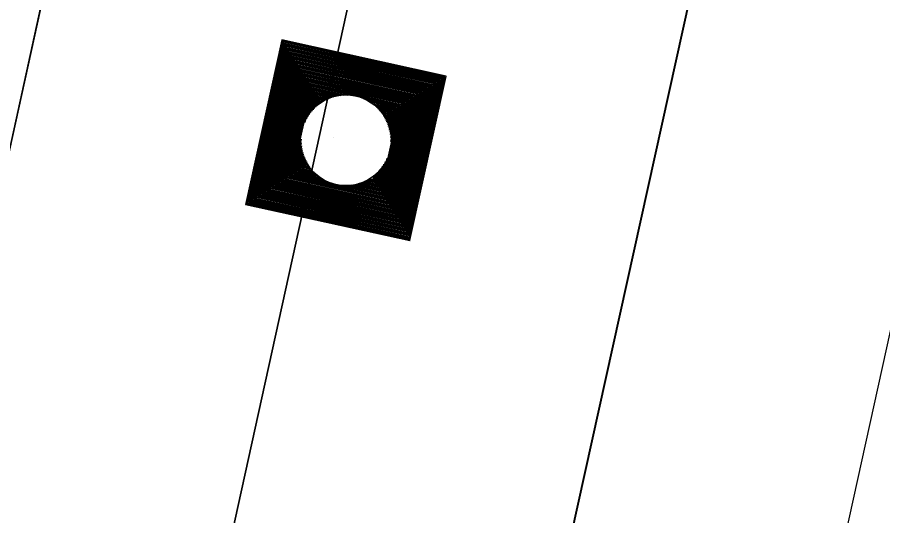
# Model space of a CAD drawing. Extents: x 14104283 to 14120882, y 8635219 to 8671666.
# Drawn here: x 14107794.78 to 14107829.42, y 8639107.58 to 8639127.53 of the extents above; entities that cross this region are included whole.
import ezdxf

# ---------------------------------------------------------------- set-up
doc = ezdxf.new("R2010")
doc.units = 0
for name, color, linetype in [('dsnCellElements', 7, 'Continuous'), ('dsnNonPlotable', 7, 'Continuous'), ('dsnPaintPlaceBrokenLineWhite', 7, 'Continuous'), ('dsnPaintPlaceEdgeLineRightWhite', 7, 'Continuous'), ('dsnShadingPaved', 7, 'Continuous'), ('dsnStdLabel', 7, 'Continuous'), ('dsnStgShadingPrevPav', 7, 'Continuous'), ('Shape', 7, 'Continuous')]:
    doc.layers.add(name, color=color, linetype=linetype)

msp = doc.modelspace()

# ---------------------------------------------------------------- linework, layer by layer
at = {"layer": 'dsnCellElements'}
msp.add_circle((14107807.932, 8639122.605), 1.815, dxfattribs=at)
at = {"layer": 'dsnNonPlotable'}
msp.add_line((14107807.416, 8639122.719), (14107807.415, 8639122.715), dxfattribs=at)
at = {"layer": 'dsnPaintPlaceBrokenLineWhite'}
msp.add_line((14107796.131, 8639073.894), (14107820.195, 8639183.436), dxfattribs=at)
at = {"layer": 'dsnPaintPlaceEdgeLineRightWhite'}
msp.add_line((14107808.475, 8639186.011), (14107781.673, 8639064.009), dxfattribs=at)
at = {"layer": 'dsnShadingPaved'}
for p, q in [((14107784.411, 8639076.469), (14107808.475, 8639186.011)), ((14107820.195, 8639183.436), (14107796.131, 8639073.894))]:
    msp.add_line(p, q, dxfattribs=at)
at = {"layer": 'dsnStdLabel'}
for points in [[(14107810.495, 8639118.589), (14107811.948, 8639125.168), (14107805.369, 8639126.621), (14107803.915, 8639120.042), (14107810.495, 8639118.589)], [(14107810.492, 8639118.589), (14107811.944, 8639125.166), (14107805.371, 8639126.617), (14107803.92, 8639120.045), (14107810.496, 8639118.592)], [(14107810.488, 8639118.59), (14107811.94, 8639125.163), (14107805.374, 8639126.613), (14107803.924, 8639120.047), (14107810.497, 8639118.596)], [(14107810.485, 8639118.747), (14107811.896, 8639125.135), (14107805.402, 8639126.57), (14107803.967, 8639120.075), (14107810.504, 8639118.631)], [(14107810.458, 8639118.79), (14107811.853, 8639125.108), (14107805.429, 8639126.526), (14107804.011, 8639120.103), (14107810.512, 8639118.667)], [(14107810.43, 8639118.833), (14107811.81, 8639125.08), (14107805.457, 8639126.483), (14107804.054, 8639120.13), (14107810.52, 8639118.702)], [(14107810.403, 8639118.877), (14107811.767, 8639125.052), (14107805.485, 8639126.44), (14107804.097, 8639120.158), (14107810.485, 8639118.747)], [(14107810.375, 8639118.92), (14107811.723, 8639125.025), (14107805.512, 8639126.396), (14107804.141, 8639120.185), (14107810.458, 8639118.79)], [(14107810.347, 8639118.963), (14107811.68, 8639124.997), (14107805.54, 8639126.353), (14107804.184, 8639120.213), (14107810.43, 8639118.833)], [(14107810.32, 8639119.007), (14107811.637, 8639124.969), (14107805.567, 8639126.31), (14107804.227, 8639120.241), (14107810.403, 8639118.877)], [(14107810.292, 8639119.05), (14107811.593, 8639124.942), (14107805.595, 8639126.267), (14107804.27, 8639120.268), (14107810.375, 8639118.92)], [(14107810.265, 8639119.093), (14107811.55, 8639124.914), (14107805.623, 8639126.223), (14107804.314, 8639120.296), (14107810.347, 8639118.963)], [(14107810.237, 8639119.136), (14107811.507, 8639124.887), (14107805.65, 8639126.18), (14107804.357, 8639120.324), (14107810.32, 8639119.007)], [(14107810.209, 8639119.18), (14107811.464, 8639124.859), (14107805.678, 8639126.137), (14107804.4, 8639120.351), (14107810.292, 8639119.05)], [(14107810.182, 8639119.223), (14107811.42, 8639124.831), (14107805.706, 8639126.094), (14107804.443, 8639120.379), (14107810.265, 8639119.093)], [(14107810.154, 8639119.266), (14107811.377, 8639124.804), (14107805.733, 8639126.05), (14107804.487, 8639120.406), (14107810.237, 8639119.136)], [(14107810.126, 8639119.31), (14107811.334, 8639124.776), (14107805.761, 8639126.007), (14107804.53, 8639120.434), (14107810.209, 8639119.18)], [(14107810.099, 8639119.353), (14107811.29, 8639124.749), (14107805.788, 8639125.964), (14107804.573, 8639120.462), (14107810.182, 8639119.223)], [(14107810.071, 8639119.396), (14107811.247, 8639124.721), (14107805.816, 8639125.92), (14107804.617, 8639120.489), (14107810.154, 8639119.266)], [(14107810.044, 8639119.439), (14107811.204, 8639124.693), (14107805.844, 8639125.877), (14107804.66, 8639120.517), (14107810.126, 8639119.31)], [(14107810.016, 8639119.483), (14107811.161, 8639124.666), (14107805.871, 8639125.834), (14107804.703, 8639120.544), (14107810.099, 8639119.353)], [(14107809.988, 8639119.526), (14107811.117, 8639124.638), (14107805.899, 8639125.791), (14107804.746, 8639120.572), (14107810.071, 8639119.396)], [(14107809.961, 8639119.569), (14107811.074, 8639124.61), (14107805.927, 8639125.747), (14107804.79, 8639120.6), (14107810.044, 8639119.439)], [(14107809.933, 8639119.612), (14107811.031, 8639124.583), (14107805.954, 8639125.704), (14107804.833, 8639120.627), (14107810.016, 8639119.483)], [(14107809.905, 8639119.656), (14107810.988, 8639124.555), (14107805.982, 8639125.661), (14107804.876, 8639120.655), (14107809.988, 8639119.526)], [(14107809.878, 8639119.699), (14107810.944, 8639124.528), (14107806.009, 8639125.617), (14107804.919, 8639120.683), (14107809.961, 8639119.569)], [(14107809.85, 8639119.742), (14107810.901, 8639124.5), (14107806.037, 8639125.574), (14107804.963, 8639120.71), (14107809.933, 8639119.612)], [(14107809.823, 8639119.786), (14107810.858, 8639124.472), (14107806.065, 8639125.531), (14107805.006, 8639120.738), (14107809.905, 8639119.656)], [(14107809.795, 8639119.829), (14107810.814, 8639124.445), (14107806.092, 8639125.488), (14107805.049, 8639120.765), (14107809.878, 8639119.699)], [(14107809.767, 8639119.872), (14107810.771, 8639124.417), (14107806.12, 8639125.444), (14107805.093, 8639120.793), (14107809.85, 8639119.742)], [(14107809.74, 8639119.915), (14107810.728, 8639124.389), (14107806.147, 8639125.401), (14107805.136, 8639120.821), (14107809.823, 8639119.786)], [(14107809.712, 8639119.959), (14107810.685, 8639124.362), (14107806.175, 8639125.358), (14107805.179, 8639120.848), (14107809.795, 8639119.829)], [(14107809.685, 8639120.002), (14107810.641, 8639124.334), (14107806.203, 8639125.315), (14107805.222, 8639120.876), (14107809.767, 8639119.872)], [(14107809.657, 8639120.045), (14107810.598, 8639124.307), (14107806.23, 8639125.271), (14107805.266, 8639120.904), (14107809.74, 8639119.915)], [(14107809.629, 8639120.088), (14107810.555, 8639124.279), (14107806.258, 8639125.228), (14107805.309, 8639120.931), (14107809.712, 8639119.959)], [(14107809.602, 8639120.132), (14107810.512, 8639124.251), (14107806.286, 8639125.185), (14107805.352, 8639120.959), (14107809.685, 8639120.002)], [(14107809.574, 8639120.175), (14107810.468, 8639124.224), (14107806.313, 8639125.141), (14107805.395, 8639120.986), (14107809.657, 8639120.045)], [(14107809.546, 8639120.218), (14107810.425, 8639124.196), (14107806.341, 8639125.098), (14107805.439, 8639121.014), (14107809.629, 8639120.088)], [(14107809.519, 8639120.262), (14107810.382, 8639124.169), (14107806.368, 8639125.055), (14107805.482, 8639121.042), (14107809.602, 8639120.132)], [(14107809.491, 8639120.305), (14107810.338, 8639124.141), (14107806.396, 8639125.012), (14107805.525, 8639121.069), (14107809.574, 8639120.175)], [(14107809.464, 8639120.348), (14107810.295, 8639124.113), (14107806.424, 8639124.968), (14107805.569, 8639121.097), (14107809.546, 8639120.218)], [(14107809.436, 8639120.391), (14107810.252, 8639124.086), (14107806.451, 8639124.925), (14107805.612, 8639121.124), (14107809.519, 8639120.262)], [(14107809.408, 8639120.435), (14107810.209, 8639124.058), (14107806.479, 8639124.882), (14107805.655, 8639121.152), (14107809.491, 8639120.305)], [(14107809.381, 8639120.478), (14107810.165, 8639124.03), (14107806.506, 8639124.839), (14107805.698, 8639121.18), (14107809.464, 8639120.348)], [(14107809.353, 8639120.521), (14107810.122, 8639124.003), (14107806.534, 8639124.795), (14107805.742, 8639121.207), (14107809.436, 8639120.391)], [(14107809.326, 8639120.564), (14107810.079, 8639123.975), (14107806.562, 8639124.752), (14107805.785, 8639121.235), (14107809.408, 8639120.435)], [(14107807.982, 8639124.401), (14107806.589, 8639124.709), (14107806.282, 8639123.316)], [(14107807.825, 8639124.399), (14107806.617, 8639124.665), (14107806.35, 8639123.458)], [(14107807.706, 8639124.388), (14107806.645, 8639124.622), (14107806.41, 8639123.56)], [(14107807.607, 8639124.372), (14107806.672, 8639124.579), (14107806.466, 8639123.644)], [(14107807.521, 8639124.354), (14107806.7, 8639124.536), (14107806.518, 8639123.715)], [(14107807.443, 8639124.334), (14107806.727, 8639124.492), (14107806.569, 8639123.776)], [(14107807.373, 8639124.313), (14107806.755, 8639124.449), (14107806.619, 8639123.831)], [(14107807.307, 8639124.29), (14107806.783, 8639124.406), (14107806.667, 8639123.881)], [(14107807.247, 8639124.266), (14107806.81, 8639124.363), (14107806.714, 8639123.926)], [(14107807.19, 8639124.242), (14107806.838, 8639124.319), (14107806.76, 8639123.967)], [(14107807.136, 8639124.216), (14107806.866, 8639124.276), (14107806.806, 8639124.005)], [(14107807.086, 8639124.19), (14107806.893, 8639124.233), (14107806.851, 8639124.04)], [(14107809.728, 8639122.555), (14107810.036, 8639123.948), (14107808.643, 8639124.255)], [(14107807.038, 8639124.164), (14107806.921, 8639124.189), (14107806.895, 8639124.073)], [(14107806.992, 8639124.137), (14107806.948, 8639124.146), (14107806.939, 8639124.102)], [(14107809.726, 8639122.712), (14107809.992, 8639123.92), (14107808.785, 8639124.187)], [(14107809.715, 8639122.831), (14107809.949, 8639123.892), (14107808.887, 8639124.127)], [(14107809.699, 8639122.93), (14107809.906, 8639123.865), (14107808.971, 8639124.071)], [(14107809.681, 8639123.016), (14107809.862, 8639123.837), (14107809.041, 8639124.018)], [(14107809.661, 8639123.094), (14107809.819, 8639123.81), (14107809.103, 8639123.968)], [(14107809.639, 8639123.164), (14107809.776, 8639123.782), (14107809.158, 8639123.918)], [(14107809.617, 8639123.23), (14107809.733, 8639123.754), (14107809.208, 8639123.87)], [(14107809.593, 8639123.29), (14107809.689, 8639123.727), (14107809.253, 8639123.823)], [(14107809.568, 8639123.347), (14107809.646, 8639123.699), (14107809.294, 8639123.777)], [(14107809.543, 8639123.401), (14107809.603, 8639123.671), (14107809.332, 8639123.731)], [(14107809.517, 8639123.451), (14107809.56, 8639123.644), (14107809.367, 8639123.686)], [(14107809.49, 8639123.499), (14107809.516, 8639123.616), (14107809.399, 8639123.642)], [(14107809.463, 8639123.545), (14107809.473, 8639123.589), (14107809.429, 8639123.598)], [(14107806.136, 8639122.655), (14107805.828, 8639121.263), (14107807.221, 8639120.955)], [(14107806.138, 8639122.498), (14107805.871, 8639121.29), (14107807.079, 8639121.023)], [(14107806.149, 8639122.379), (14107805.915, 8639121.318), (14107806.976, 8639121.083)], [(14107806.165, 8639122.281), (14107805.958, 8639121.345), (14107806.893, 8639121.139)], [(14107806.183, 8639122.194), (14107806.001, 8639121.373), (14107806.822, 8639121.192)], [(14107806.203, 8639122.117), (14107806.045, 8639121.401), (14107806.761, 8639121.242)], [(14107806.224, 8639122.046), (14107806.088, 8639121.428), (14107806.705, 8639121.292)], [(14107806.247, 8639121.981), (14107806.131, 8639121.456), (14107806.656, 8639121.34)], [(14107806.271, 8639121.92), (14107806.174, 8639121.483), (14107806.611, 8639121.387)], [(14107806.295, 8639121.863), (14107806.218, 8639121.511), (14107806.57, 8639121.433)], [(14107806.321, 8639121.809), (14107806.261, 8639121.539), (14107806.532, 8639121.479)], [(14107809.298, 8639120.608), (14107809.582, 8639121.894)], [(14107806.347, 8639121.759), (14107806.304, 8639121.566), (14107806.497, 8639121.524)], [(14107806.373, 8639121.711), (14107806.348, 8639121.594), (14107806.464, 8639121.568)], [(14107806.4, 8639121.665), (14107806.391, 8639121.622), (14107806.434, 8639121.612)], [(14107809.187, 8639120.781), (14107809.345, 8639121.496)], [(14107809.215, 8639120.738), (14107809.398, 8639121.566)], [(14107809.243, 8639120.694), (14107809.454, 8639121.65)], [(14107809.27, 8639120.651), (14107809.514, 8639121.752)], [(14107809.022, 8639121.04), (14107809.058, 8639121.205)], [(14107809.049, 8639120.997), (14107809.104, 8639121.243)], [(14107809.077, 8639120.954), (14107809.15, 8639121.284)], [(14107809.105, 8639120.911), (14107809.197, 8639121.329)], [(14107809.132, 8639120.867), (14107809.245, 8639121.379)], [(14107809.16, 8639120.824), (14107809.294, 8639121.434)], [(14107807.882, 8639120.809), (14107809.381, 8639120.478)], [(14107808.039, 8639120.811), (14107809.353, 8639120.521)], [(14107808.157, 8639120.822), (14107809.326, 8639120.564)], [(14107808.256, 8639120.838), (14107809.298, 8639120.608)], [(14107808.343, 8639120.856), (14107809.27, 8639120.651)], [(14107808.42, 8639120.876), (14107809.243, 8639120.694)], [(14107808.491, 8639120.897), (14107809.215, 8639120.738)], [(14107808.556, 8639120.92), (14107809.187, 8639120.781)], [(14107808.617, 8639120.944), (14107809.16, 8639120.824)], [(14107808.674, 8639120.969), (14107809.132, 8639120.867)], [(14107808.727, 8639120.994), (14107809.105, 8639120.911)], [(14107808.778, 8639121.02), (14107809.077, 8639120.954)], [(14107808.826, 8639121.047), (14107809.049, 8639120.997)], [(14107808.872, 8639121.074), (14107809.022, 8639121.04)]]:
    msp.add_lwpolyline(points, dxfattribs=at)
at = {"layer": 'dsnStgShadingPrevPav'}
for p, q in [((14107806.301, 8639058.599), (14107860.156, 8639302.55)), ((14107808.475, 8639186.011), (14107781.673, 8639064.009))]:
    msp.add_line(p, q, dxfattribs=at)
msp.add_lwpolyline([(14107808.475, 8639186.011), (14107781.673, 8639064.009), (14107773.789, 8639065.741), (14107776.022, 8639084.89), (14107798.707, 8639188.156)], dxfattribs=at)
at = {"layer": 'Shape'}
for p, q in [((14107816.835, 8639056.285), (14107884.584, 8639364.686)), ((14107860.168, 8639302.547), (14107806.313, 8639058.596))]:
    msp.add_line(p, q, dxfattribs=at)

doc.saveas('drawing.dxf')
